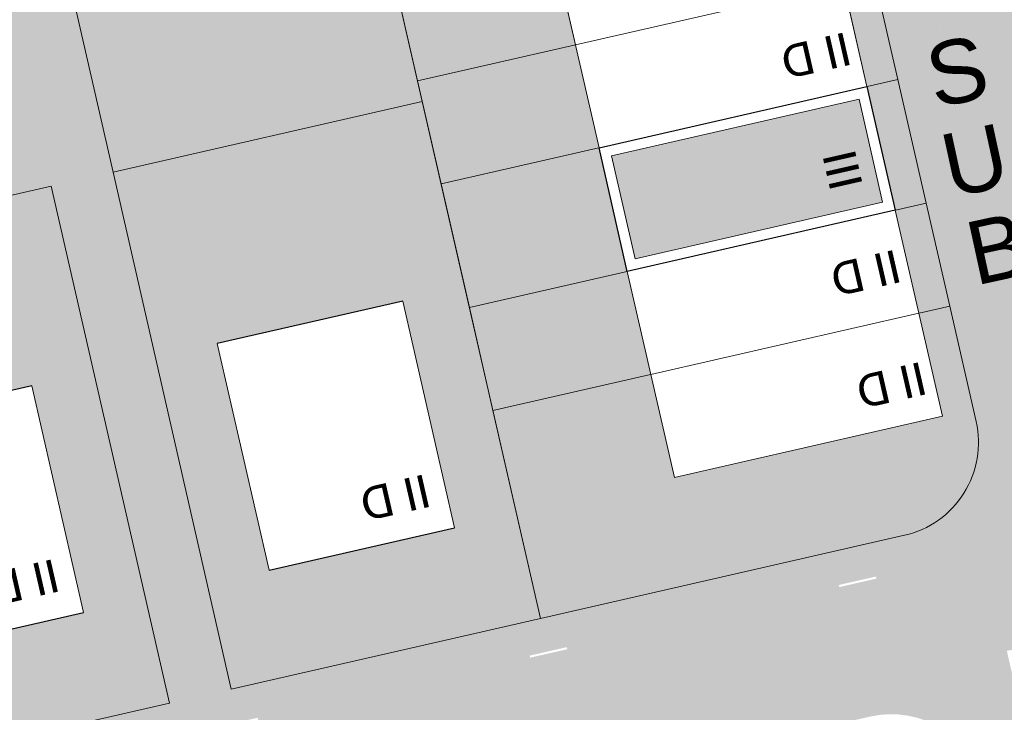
# Model space of a CAD drawing. Header units: metres. Extents: x -862 to 1262, y -354 to 644.
# Tile 272 of 315: x 135 to 182, y 154 to 187. Entities that reach past the tile are written whole.
import ezdxf

# ---------------------------------------------------------------- set-up
doc = ezdxf.new("R2010")
doc.units = ezdxf.units.M
doc.header["$LTSCALE"] = 0.5
doc.set_wipeout_variables(frame=1)
doc.layers.add('BPR_Verkehr_220520', color=7, linetype='Continuous')
doc.layers.add('DZH_Baufelder Ost_220610', color=7, linetype='Continuous')
doc.styles.add('Arial', font='arial.ttf')
doc.styles.add('Calibri Light', font='calibril.ttf')

# ---------------------------------------------------------------- blocks, each defined once
blk = doc.blocks.new('Slab (2D)-20')
at = {"color": 255, "linetype": 'Continuous', "lineweight": 25, "transparency": 33554687}
blk.add_wipeout([(0, 11), (9, 11), (9, 0), (0, 0)], dxfattribs=at)
at = {"color": 7, "linetype": 'Continuous', "lineweight": 25, "transparency": 33554687, "flags": 128}
for points in [[(0, 11), (9, 11), (9, 0), (0, 0)], [(0, 0), (0, 11), (9, 11), (9, 0)]]:
    blk.add_lwpolyline(points, close=True, dxfattribs=at)
blk = doc.blocks.new('EFH 9 x 11 - II (2D_3D) (2D)')
at = {"color": 7, "transparency": 33554687}
blk.add_blockref('Slab (2D)-20', (0, 0), dxfattribs=at)
at = {"color": 255, "linetype": 'Continuous', "lineweight": 9, "transparency": 33554687}
blk.add_wipeout([(0, 11), (9, 11), (9, 0), (0, 0)], dxfattribs=at)
at = {"color": 253, "linetype": 'Continuous', "lineweight": 9, "transparency": 33554687, "flags": 128}
blk.add_lwpolyline([(0, 11), (9, 11), (9, 0), (0, 0)], close=True, dxfattribs=at)
at = {"color": 7, "transparency": 33554687, "insert": (2.405184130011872, 2.006361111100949), "char_height": 1.559479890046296, "width": 3.810368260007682, "attachment_point": 5, "line_spacing_factor": 1.163780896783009, "style": 'Calibri Light'}
blk.add_mtext('II D', dxfattribs=at)
blk = doc.blocks.new('Slab (2D)-18')
at = {"color": 255, "linetype": 'Continuous', "lineweight": 9, "transparency": 33554687}
blk.add_wipeout([(0, 10), (13, 10), (13, 0), (0, 0)], dxfattribs=at)
at = {"color": 7, "linetype": 'Continuous', "lineweight": 9, "transparency": 33554687}
blk.add_line((1.183291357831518e-29, 4.99999999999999), (13, 5), dxfattribs=at)
at = {"color": 8, "linetype": 'Continuous', "lineweight": 9, "true_color": 0x777777, "transparency": 33554687, "flags": 128}
blk.add_lwpolyline([(0, 10), (13, 10), (13, 0), (0, 0)], close=True, dxfattribs=at)
at = {"color": 7, "linetype": 'Continuous', "lineweight": 9, "transparency": 33554687, "flags": 128}
blk.add_lwpolyline([(13, 10.00000000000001), (2.775557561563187e-16, 10.00000000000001), (1.577721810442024e-29, -9.563216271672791e-15), (13, 5.461994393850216e-16), (13, 10)], dxfattribs=at)
blk = doc.blocks.new('RH 5 x 13 - quer (2D_3D) (2D)')
at = {"color": 255, "linetype": 'Continuous', "lineweight": 9, "transparency": 33554687}
blk.add_wipeout([(0, 5.000000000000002), (0, 10.000000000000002), (13, 10.000000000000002), (13, 5.000000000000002)], dxfattribs=at)
at = {"color": 253, "linetype": 'Continuous', "lineweight": 9, "transparency": 33554687, "flags": 128}
blk.add_lwpolyline([(0, 5), (0, 10), (13, 10), (13, 5)], close=True, dxfattribs=at)
at = {"color": 8, "true_color": 0x777777, "transparency": 33554687}
blk.add_blockref('Slab (2D)-18', (0, 0), dxfattribs=at)
at = {"color": 7, "transparency": 33554687, "insert": (2.006361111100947, 8.040526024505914), "char_height": 1.559479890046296, "width": 3.810368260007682, "attachment_point": 5, "line_spacing_factor": 1.163780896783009, "style": 'Calibri Light'}
blk.add_mtext('II D', dxfattribs=at)
at = {"color": 255, "linetype": 'Continuous', "lineweight": 9, "transparency": 33554687}
blk.add_wipeout([(0, 0), (0, 5), (13, 5), (13, 0)], dxfattribs=at)
at = {"color": 253, "linetype": 'Continuous', "lineweight": 9, "transparency": 33554687, "flags": 128}
blk.add_lwpolyline([(0, 0), (0, 5), (13, 5), (13, 0)], close=True, dxfattribs=at)
at = {"color": 7, "transparency": 33554687, "insert": (2.006361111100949, 2.594815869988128), "char_height": 1.559479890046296, "width": 3.810368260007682, "attachment_point": 5, "line_spacing_factor": 1.163780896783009, "style": 'Calibri Light'}
blk.add_mtext('II D', dxfattribs=at)
blk = doc.blocks.new('Slab (2D)-8')
at = {"color": 255, "linetype": 'Continuous', "lineweight": 9, "transparency": 33554687}
blk.add_wipeout([(0, 13), (6, 13), (6, 0), (0, 0)], dxfattribs=at)
at = {"color": 8, "linetype": 'Continuous', "lineweight": 9, "true_color": 0x777777, "transparency": 33554687, "flags": 128}
blk.add_lwpolyline([(0, 13), (6, 13), (6, 0), (0, 0)], close=True, dxfattribs=at)
at = {"color": 255, "linetype": 'Continuous', "lineweight": 9, "transparency": 33554687}
blk.add_wipeout([(0, 13), (6, 13), (6, 0), (0, 0)], dxfattribs=at)
at = {"color": 8, "linetype": 'Continuous', "lineweight": 9, "true_color": 0x777777, "transparency": 33554687, "flags": 128}
blk.add_lwpolyline([(0, 13), (6, 13), (6, 0), (0, 0)], close=True, dxfattribs=at)
at = {"color": 255, "linetype": 'Continuous', "lineweight": 9, "transparency": 33554687}
blk.add_wipeout([(0, 13), (6, 13), (6, 0), (0, 0)], dxfattribs=at)
at = {"color": 8, "linetype": 'Continuous', "lineweight": 9, "true_color": 0x777777, "transparency": 33554687, "flags": 128}
blk.add_lwpolyline([(0, 13), (6, 13), (6, 0), (0, 0)], close=True, dxfattribs=at)
blk = doc.blocks.new('DH 6 x 13 - III FD (2D_3D (2D)')
at = {"color": 8, "true_color": 0x777777, "transparency": 33554687}
blk.add_blockref('Slab (2D)-8', (0, 0), dxfattribs=at)
at = {"color": 255, "linetype": 'Continuous', "lineweight": 25, "transparency": 33554687}
blk.add_wipeout([(0, 13), (6, 13), (6, 0), (0, 0)], dxfattribs=at)
at = {"linetype": 'Continuous', "lineweight": 0, "true_color": 0xfbf8f0, "transparency": 33554661}
blk.add_hatch(color=7, dxfattribs=at).paths.add_polyline_path([(0.5, 12.5), (5.5, 12.5), (5.5, 0.5), (0.5, 0.5)])
at = {"color": 7, "linetype": 'Continuous', "lineweight": 25, "transparency": 33554687, "flags": 128}
blk.add_lwpolyline([(0, 13), (6, 13), (6, 0), (0, 0)], close=True, dxfattribs=at)
at = {"color": 9, "linetype": 'Continuous', "lineweight": 9, "transparency": 33554661, "flags": 128}
blk.add_lwpolyline([(0.5, 12.5), (5.5, 12.5), (5.5, 0.5), (0.5, 0.5)], close=True, dxfattribs=at)
at = {"color": 7, "transparency": 33554687, "insert": (2.405184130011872, 2.006361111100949), "char_height": 1.559479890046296, "width": 3.810368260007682, "attachment_point": 5, "line_spacing_factor": 1.163780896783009, "style": 'Calibri Light'}
blk.add_mtext('III', dxfattribs=at)

msp = doc.modelspace()

# ---------------------------------------------------------------- hatches: boundary and pattern name
at = {"layer": 'DZH_Baufelder Ost_220610', "linetype": 'Continuous', "lineweight": 0, "true_color": 0xfff9e0, "transparency": 33554687}
msp.add_hatch(color=7, dxfattribs=at).paths.add_polyline_path([(142.214325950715, 154.2643515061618), (145.1389053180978, 154.9328091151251), (139.5467028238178, 179.3993419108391), (137.245823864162, 189.4659535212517), (151.8625974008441, 192.8138633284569), (154.1695996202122, 182.7416299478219), (151.8671950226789, 192.8149163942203), (173.4713617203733, 197.7528810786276), (172.468675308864, 202.1397501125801), (135.5893411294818, 193.710410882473), (134.7378909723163, 197.4358688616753), (83.03595772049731, 185.6194373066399), (86.95386702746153, 167.3784401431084), (136.6221234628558, 178.7308842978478)])
at = {"layer": 'DZH_Baufelder Ost_220610', "linetype": 'Continuous', "lineweight": 0, "true_color": 0xdce9e4, "transparency": 33554687}
for points in [[(151.8671950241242, 192.8149163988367), (173.4713617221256, 197.7528810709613), (175.5509471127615, 188.6544544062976), (153.9467804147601, 183.7164897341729)], [(175.5509471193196, 188.6544544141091), (176.6650431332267, 183.7801554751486), (155.0608764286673, 178.842190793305), (153.9467804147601, 183.7164897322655)], [(155.0608764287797, 178.8421908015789), (176.6650431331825, 183.7801554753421), (178.0019583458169, 177.9309967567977), (156.3977916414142, 172.9930320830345)], [(145.13890531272, 154.9328091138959), (159.7618021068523, 158.2750971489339), (154.1695996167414, 182.7416299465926), (139.5482284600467, 179.3926670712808)], [(121.9992266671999, 175.3885962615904), (136.6221234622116, 178.7308842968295), (142.2143259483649, 154.2643515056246), (127.5914291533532, 150.9220634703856)], [(178.0019583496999, 177.9309967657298), (179.1160543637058, 173.0566978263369), (157.5118876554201, 168.1187331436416), (156.3977916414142, 172.9930320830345)]]:
    msp.add_hatch(color=254, dxfattribs=at).paths.add_polyline_path(points)
at = {"layer": 'DZH_Baufelder Ost_220610', "linetype": 'Continuous', "lineweight": 0, "true_color": 0xc4dad2, "transparency": 33554687}
msp.add_hatch(color=254, dxfattribs=at).paths.add_polyline_path([(139.548228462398, 179.3926670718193), (154.1695996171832, 182.7416299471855), (151.8625974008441, 192.8138633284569), (137.245823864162, 189.4659535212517)])
at = {"layer": 'DZH_Baufelder Ost_220610', "linetype": 'Continuous', "lineweight": 0, "true_color": 0xdce9e4, "transparency": 33554687}
h = msp.add_hatch(color=254, dxfattribs=at)
edge = h.paths.add_edge_path()
edge.add_line((159.7618021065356, 158.2750971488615), (176.9790997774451, 162.2103754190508))
edge.add_line((176.9790997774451, 162.2103754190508), (176.9790997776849, 162.2103754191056))
edge.add_arc((175.9764133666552, 166.5972444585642), 4.500000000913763, 282.8746724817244, 327.8746724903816)
edge.add_line((179.7874045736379, 164.2042659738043), (179.7874045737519, 164.2042659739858))
edge.add_line((179.7874045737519, 164.2042659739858), (179.7874045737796, 164.2042659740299))
edge.add_arc((175.9764133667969, 166.5972444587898), 4.500000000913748, 327.8746724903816, 372.8746725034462)
edge.add_line((180.3632824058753, 167.5999308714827), (179.1160543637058, 173.0566978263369))
edge.add_line((179.1160543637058, 173.0566978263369), (157.5118876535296, 168.1187331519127))
edge.add_line((157.5118876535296, 168.1187331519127), (159.7618021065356, 158.2750971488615))

# ---------------------------------------------------------------- linework, layer by layer
at = {"layer": 'BPR_Verkehr_220520', "color": 9, "linetype": 'Continuous', "true_color": 0xb8d2a6, "transparency": 33554687}
for points in [[(173.8971401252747, 159.7621056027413, 60), (174.2982146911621, 158.007357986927, 60), (175.6518877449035, 160.1631801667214, 60), (176.0529623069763, 158.4084325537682, 60)], [(159.2742433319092, 156.4198175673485, 60), (159.6753178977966, 154.6650699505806, 60), (161.0289909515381, 156.8208921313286, 60), (161.4300655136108, 155.0661445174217, 60)]]:
    msp.add_solid(points, dxfattribs=at)
at = {"layer": 'DZH_Baufelder Ost_220610', "color": 255, "linetype": 'Continuous', "lineweight": 18, "transparency": 33554687, "flags": 128}
for points in [[(151.8671950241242, 192.8149163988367), (173.4713617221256, 197.7528810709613), (175.5509471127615, 188.6544544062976), (153.9467804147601, 183.7164897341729)], [(139.548228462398, 179.3926670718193), (154.1695996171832, 182.7416299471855), (151.8625974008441, 192.8138633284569), (137.245823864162, 189.4659535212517)], [(175.5509471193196, 188.6544544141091), (176.6650431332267, 183.7801554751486), (155.0608764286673, 178.842190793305), (153.9467804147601, 183.7164897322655)], [(155.0608764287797, 178.8421908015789), (176.6650431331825, 183.7801554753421), (178.0019583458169, 177.9309967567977), (156.3977916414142, 172.9930320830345)], [(145.13890531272, 154.9328091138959), (159.7618021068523, 158.2750971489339), (154.1695996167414, 182.7416299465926), (139.5482284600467, 179.3926670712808)], [(121.9992266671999, 175.3885962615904), (136.6221234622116, 178.7308842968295), (142.2143259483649, 154.2643515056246), (127.5914291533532, 150.9220634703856)], [(178.0019583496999, 177.9309967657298), (179.1160543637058, 173.0566978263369), (157.5118876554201, 168.1187331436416), (156.3977916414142, 172.9930320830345)]]:
    msp.add_lwpolyline(points, close=True, dxfattribs=at)
msp.add_lwpolyline([(159.7618021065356, 158.2750971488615), (176.9790997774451, 162.2103754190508), (176.9790997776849, 162.2103754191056, 0.1989123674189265), (179.7874045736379, 164.2042659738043), (179.7874045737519, 164.2042659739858), (179.7874045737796, 164.2042659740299, 0.1989123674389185), (180.3632824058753, 167.5999308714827), (179.1160543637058, 173.0566978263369), (157.5118876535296, 168.1187331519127)], format="xyb", close=True, dxfattribs=at)
at = {"layer": 'DZH_Baufelder Ost_220610', "color": 252, "linetype": 'Continuous', "true_color": 0x8ea381, "transparency": 33554687}
for points in [[(180.3632824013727, 167.5999308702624), (179.7783665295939, 167.4662393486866), (173.4713617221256, 197.7528810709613), (172.8864458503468, 197.6191895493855)], [(179.7783665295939, 167.4662393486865), (180.3632824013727, 167.5999308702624), (172.8864458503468, 197.6191895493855), (173.4713617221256, 197.7528810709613)], [(160.3249955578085, 158.5038268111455), (159.7400796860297, 158.3701352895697), (152.5858024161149, 192.3636920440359), (151.8671950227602, 192.814916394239)], [(159.7400796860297, 158.3701352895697), (160.3249955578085, 158.5038268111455), (151.8671950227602, 192.814916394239), (152.5858024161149, 192.3636920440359)], [(154.0136261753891, 183.4240317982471), (153.8799346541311, 184.0089476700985), (175.6177928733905, 188.3619964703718), (175.4841013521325, 188.9469123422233)], [(153.8799346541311, 184.0089476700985), (154.0136261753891, 183.4240317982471), (175.4841013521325, 188.9469123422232), (175.6177928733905, 188.3619964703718)], [(176.5981973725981, 184.0726134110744), (176.7318888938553, 183.4876975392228), (154.9940306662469, 179.1346487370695), (155.1277221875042, 178.5497328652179)], [(176.7318888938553, 183.4876975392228), (176.5981973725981, 184.0726134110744), (155.1277221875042, 178.5497328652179), (154.9940306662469, 179.1346487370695)], [(140.265310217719, 178.9481175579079), (139.5467028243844, 179.3993419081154), (154.3032911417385, 182.1567140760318), (154.1695996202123, 182.7416299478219)], [(139.5467028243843, 179.3993419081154), (140.265310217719, 178.9481175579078), (154.1695996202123, 182.7416299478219), (154.3032911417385, 182.1567140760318)], [(145.6352530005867, 155.4539967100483), (145.0503371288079, 155.3203051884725), (140.2653102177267, 178.9481175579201), (139.5467028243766, 179.3993419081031)], [(145.0503371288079, 155.3203051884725), (145.6352530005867, 155.4539967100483), (139.5467028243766, 179.3993419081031), (140.2653102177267, 178.9481175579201)], [(86.49494575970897, 166.6580734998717), (86.95386473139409, 167.3784396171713), (136.1708991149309, 178.0122769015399), (136.6221234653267, 178.7308842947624)], [(86.95386473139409, 167.3784396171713), (86.49494575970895, 166.6580734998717), (136.6221234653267, 178.7308842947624), (136.1708991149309, 178.0122769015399)], [(136.170899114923, 178.0122769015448), (136.6221234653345, 178.7308842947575), (141.5408418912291, 154.5181560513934), (142.1257577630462, 154.6518475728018)], [(136.6221234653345, 178.7308842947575), (136.170899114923, 178.0122769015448), (142.1257577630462, 154.6518475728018), (141.5408418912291, 154.5181560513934)], [(177.9351125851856, 178.2234546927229), (178.0688041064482, 177.6385388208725), (156.3309458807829, 173.2854900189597), (156.4646374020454, 172.7005741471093)], [(178.0688041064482, 177.6385388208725), (177.9351125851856, 178.2234546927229), (156.4646374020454, 172.7005741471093), (156.3309458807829, 173.2854900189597)], [(179.0492086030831, 173.349155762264), (179.1829001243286, 172.7642398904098), (157.4450418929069, 168.4111910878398), (157.5787334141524, 167.8262752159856)], [(179.1829001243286, 172.7642398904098), (179.0492086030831, 173.349155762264), (157.5787334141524, 167.8262752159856), (157.4450418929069, 168.4111910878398)], [(176.8454082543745, 162.7952912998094), (176.9790997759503, 162.2103754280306), (145.005213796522, 155.5177249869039), (145.1389053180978, 154.9328091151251)], [(176.9790997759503, 162.2103754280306), (176.8454082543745, 162.7952912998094), (145.1389053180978, 154.9328091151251), (145.005213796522, 155.5177249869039)], [(142.0806344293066, 154.8492673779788), (142.214325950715, 154.2643515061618), (71.14061276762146, 138.6348340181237), (70.68630837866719, 137.9155226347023)], [(142.214325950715, 154.2643515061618), (142.0806344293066, 154.8492673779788), (70.68630837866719, 137.9155226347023), (71.14061276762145, 138.6348340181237)]]:
    msp.add_solid(points, dxfattribs=at)

# ---------------------------------------------------------------- texts
at = {"layer": 'BPR_Verkehr_220520', "color": 255, "transparency": 33554687, "char_height": 3, "attachment_point": 1, "rotation": 12.292368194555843, "line_spacing_factor": 0.25, "style": 'Arial'}
for s, insert in [('S', (177.7757403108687, 185.3375146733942, 60)), ('U', (178.5049800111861, 181.0957217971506, 60)), ('B', (179.6852935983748, 176.952193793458, 60))]:
    msp.add_mtext(s, dxfattribs=dict(at, insert=insert))

# ---------------------------------------------------------------- next in the draw order: block references
at = {"layer": 'DZH_Baufelder Ost_220610', "color": 7, "transparency": 33554687, "rotation": 192.8746724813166}
msp.add_blockref('RH 5 x 13 - quer (2D_3D) (2D)', (176.5396686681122, 177.5967679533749, 8.7), dxfattribs=at)
at = {"layer": 'DZH_Baufelder Ost_220610', "color": 7, "transparency": 33554687, "xscale": -1, "rotation": 12.87467247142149}
for p in [(155.7024079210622, 162.5715856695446, 8.7), (138.1549317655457, 158.560840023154, 8.7)]:
    msp.add_blockref('EFH 9 x 11 - II (2D_3D) (2D)', p, dxfattribs=at)

# ---------------------------------------------------------------- next in the draw order: hatches: boundary and pattern name
at = {"layer": 'BPR_Verkehr_220520', "linetype": 'Continuous', "lineweight": 0, "true_color": 0xe4e6e5, "transparency": 33554687}
msp.add_hatch(color=254, dxfattribs=at).paths.add_polyline_path([(74.46250174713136, 137.1373680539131), (75.506228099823, 132.452142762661), (177.9177127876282, 155.8598631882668), (176.8481806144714, 160.5391901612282), (175.6296058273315, 160.2606661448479), (175.6518877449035, 160.1631801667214), (176.0529623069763, 158.4084325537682), (174.2982146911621, 158.007357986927), (173.8971401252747, 159.7621056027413), (173.8748582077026, 159.8595915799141), (161.0067090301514, 156.9183781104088), (161.0289909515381, 156.8208921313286), (161.4300655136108, 155.0661445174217), (159.6753178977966, 154.6650699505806), (159.2742433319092, 156.4198175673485), (159.2519614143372, 156.517303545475), (146.3838122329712, 153.5760900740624), (146.4060941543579, 153.4786040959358), (146.8071687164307, 151.7238564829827), (145.0524211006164, 151.3227819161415), (144.651346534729, 153.0775295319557), (144.629064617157, 153.1750155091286), (131.7609154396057, 150.2338020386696), (131.7831973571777, 150.1363160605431), (132.1842719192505, 148.3815684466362), (130.429524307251, 147.9804938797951), (130.0284497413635, 149.735241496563), (130.0061678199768, 149.8327274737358), (117.1380186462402, 146.8915140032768), (117.1603005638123, 146.7940280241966), (117.561375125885, 145.0392804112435), (115.8066275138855, 144.6382058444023), (115.4055529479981, 146.3929534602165), (115.3832710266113, 146.4904394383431), (102.5151218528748, 143.5492259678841), (102.5374037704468, 143.4517399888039), (102.9384783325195, 141.696992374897), (101.1837307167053, 141.2959178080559), (100.7826561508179, 143.0506654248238), (100.7603742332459, 143.148151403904), (87.89222505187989, 140.2069379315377), (87.91450697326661, 140.1094519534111), (88.31558153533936, 138.3547043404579), (86.56083391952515, 137.9536297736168), (86.1597593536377, 139.708377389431), (86.13747743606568, 139.8058633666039)])
at = {"layer": 'BPR_Verkehr_220520', "linetype": 'Continuous', "lineweight": 0, "true_color": 0xece5cf, "transparency": 33554687}
h = msp.add_hatch(color=254, dxfattribs=at)
edge = h.paths.add_edge_path()
edge.add_line((71.3696840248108, 129.8654103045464), (72.92951305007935, 130.2219332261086))
edge.add_line((72.92951305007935, 130.2219332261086), (175.3496440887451, 153.6316299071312))
edge.add_line((175.3496440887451, 153.6316299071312), (175.3496440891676, 153.6316299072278))
edge.add_arc((176.3523305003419, 149.2447608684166), 4.50000000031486, 12.874672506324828, 102.87467248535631, ccw=False)
edge.add_line((180.7391995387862, 150.2474472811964), (180.7391995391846, 150.2474472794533))
edge.add_line((180.7391995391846, 150.2474472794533), (194.7768093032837, 88.83128074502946))
edge.add_line((194.7768093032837, 88.83128074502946), (194.7768093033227, 88.83128074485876))
edge.add_arc((190.3899402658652, 87.82859433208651), 4.499999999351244, -77.12532749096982, 12.874672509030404, ccw=False)
edge.add_line((191.3926266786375, 83.44172529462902), (191.3926266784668, 83.44172529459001))
edge.add_line((191.3926266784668, 83.44172529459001), (88.58540837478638, 59.94355386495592))
edge.add_line((88.58540837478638, 59.94355386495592), (87.02557935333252, 59.58703094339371))
edge.add_line((87.02557935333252, 59.58703094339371), (88.93328751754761, 58.38180532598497))
edge.add_line((88.93328751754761, 58.38180532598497), (91.3131781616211, 58.92576594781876))
edge.add_line((91.3131781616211, 58.92576594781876), (193.6988570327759, 82.32758805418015))
edge.add_line((193.6988570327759, 82.32758805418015), (198.5731559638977, 83.44168406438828))
edge.add_line((198.5731559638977, 83.44168406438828), (181.8171518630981, 156.7511399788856))
edge.add_line((181.8171518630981, 156.7511399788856), (177.9177127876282, 155.8598631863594))
edge.add_line((177.9177127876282, 155.8598631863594), (75.506228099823, 132.4521427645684))
edge.add_line((75.506228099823, 132.4521427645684), (72.58157461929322, 131.7836682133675))
edge.add_line((72.58157461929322, 131.7836682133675), (71.3696840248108, 129.8654103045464))
at = {"layer": 'DZH_Baufelder Ost_220610', "linetype": 'Continuous', "lineweight": 0, "true_color": 0x8ea381, "transparency": 33554687}
h = msp.add_hatch(color=252, dxfattribs=at)
edge = h.paths.add_edge_path()
edge.add_arc((175.976413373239, 166.5972444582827), 4.499999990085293, -77.12532760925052, 12.874672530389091, ccw=False)
edge.add_line((176.9790997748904, 162.2103754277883), (176.8454082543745, 162.7952912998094))
edge.add_arc((175.9764133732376, 166.5972444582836), 3.899999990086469, 282.8746723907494, 372.8746725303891)
edge.add_line((179.7783665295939, 167.4662393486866), (180.3632824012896, 167.5999308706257))
h = msp.add_hatch(color=252, dxfattribs=at)
edge = h.paths.add_edge_path()
edge.add_arc((175.9764133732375, 166.5972444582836), 3.899999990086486, -77.12532760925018, 12.874672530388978, ccw=False)
edge.add_line((176.8454082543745, 162.7952912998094), (176.9790997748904, 162.2103754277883))
edge.add_arc((175.9764133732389, 166.5972444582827), 4.499999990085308, 282.8746723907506, 372.874672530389)
edge.add_line((180.3632824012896, 167.5999308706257), (179.7783665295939, 167.4662393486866))

# ---------------------------------------------------------------- next in the draw order: block references
at = {"layer": 'DZH_Baufelder Ost_220610', "color": 7, "transparency": 33554687, "rotation": 102.8746724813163}
msp.add_blockref('DH 6 x 13 - III FD (2D_3D (2D)', (176.5396686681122, 177.5967679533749, 8.7), dxfattribs=at)

# ---------------------------------------------------------------- next in the draw order: block references
at = {"layer": 'DZH_Baufelder Ost_220610', "color": 7, "transparency": 33554687, "rotation": 192.8746724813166}
msp.add_blockref('RH 5 x 13 - quer (2D_3D) (2D)', (172.9745614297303, 193.1945245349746, 8.7), dxfattribs=at)

# ---------------------------------------------------------------- next in the draw order: hatches: boundary and pattern name
at = {"layer": 'BPR_Verkehr_220520', "linetype": 'Continuous', "lineweight": 0, "true_color": 0xe4e6e5, "transparency": 33554687}
h = msp.add_hatch(color=254, dxfattribs=at)
h.paths.add_polyline_path([(129.8888413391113, 352.2296692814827), (123.0704366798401, 350.6455571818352), (123.2401628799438, 349.9150142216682), (123.3928459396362, 348.746070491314), (123.3140201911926, 347.5698357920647), (123.0067285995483, 346.4317174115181), (122.4828338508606, 345.3756511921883), (121.7625603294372, 344.4424054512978), (120.873713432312, 343.6680071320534), (119.8506061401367, 343.0823510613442), (118.7327344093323, 342.7080458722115), (117.7787714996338, 342.490002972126), (119.2540749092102, 336.1399374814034), (119.2544059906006, 336.1400144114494), (120.3667862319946, 336.1977263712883), (121.4706654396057, 336.048826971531), (122.5279990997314, 335.698447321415), (123.5023467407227, 335.1586631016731), (124.3601280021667, 334.4480776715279), (125.0717798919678, 333.5911809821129), (125.6127757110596, 332.6175055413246), (125.9644703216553, 331.5606085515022), (129.3816463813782, 316.8522497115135), (129.4180068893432, 316.6849518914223), (129.449579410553, 316.5166847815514), (129.4763382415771, 316.3475853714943), (129.4982616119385, 316.1777913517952), (129.5153316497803, 316.0074409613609), (129.5275344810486, 315.8366728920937), (129.5348601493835, 315.6656261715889), (129.5373027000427, 315.4944400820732), (129.4525672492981, 314.48962896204), (129.2007542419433, 313.5131988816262), (128.7889761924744, 312.5927292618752), (128.2288638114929, 311.7542189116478), (127.5362375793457, 311.0213516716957), (126.7306608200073, 310.4148275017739), (125.834887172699, 309.9517777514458), (124.8742179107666, 309.6452813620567), (122.9621114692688, 309.2082400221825), (124.0316436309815, 304.5289130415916), (128.9268768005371, 305.6477938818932), (130.0910009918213, 305.7961429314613), (131.2617345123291, 305.715059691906), (132.3942915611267, 305.4076414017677), (133.4453457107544, 304.8856484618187), (134.3746884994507, 304.1690499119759), (135.1467675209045, 303.285259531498), (135.7320466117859, 302.2680870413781), (136.1081356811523, 301.1564448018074), (150.2133815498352, 240.4440279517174), (150.6787100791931, 238.8675387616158), (151.3256066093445, 237.3564551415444), (152.1451537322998, 235.9316073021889), (153.1260540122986, 234.6126366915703), (154.2547858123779, 233.4177252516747), (155.5157896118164, 232.3633447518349), (156.891682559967, 231.464029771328), (158.3634980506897, 230.7321773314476), (161.1437905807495, 229.5478214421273), (163.0431011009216, 228.6028701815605), (164.8180471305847, 227.4410268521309), (166.4439749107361, 226.0784292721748), (167.8983005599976, 224.534003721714), (169.1608236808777, 222.82920206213), (170.2140080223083, 220.9877037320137), (171.0432250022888, 219.0350868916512), (171.6369569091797, 216.9984731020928), (177.4751859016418, 191.4555459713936), (177.4771743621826, 191.4560004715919), (182.8227137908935, 168.0594928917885), (182.9711430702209, 166.8926901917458), (182.8890884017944, 165.7193501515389), (182.5797031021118, 164.5845635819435), (182.0548766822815, 163.5319397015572), (181.3347779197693, 162.6019302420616), (180.4470798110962, 161.8302749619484), (179.4258960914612, 161.2466281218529), (178.3104702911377, 160.8734189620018), (176.8481806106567, 160.5391901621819), (177.9177127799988, 155.859863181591), (181.817151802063, 156.7511399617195), (182.9839551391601, 156.8995656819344), (184.157294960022, 156.8175119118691), (185.2920814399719, 156.5081273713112), (186.3447053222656, 155.9833015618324), (187.2747147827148, 155.263203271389), (188.0463700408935, 154.3755055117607), (188.6300167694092, 153.3543220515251), (189.003225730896, 152.2388964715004), (203.0853994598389, 90.62775801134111), (203.2338287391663, 89.46095529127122), (203.1517740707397, 88.28761526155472), (202.8423887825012, 87.1528286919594), (202.3175623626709, 86.1002048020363), (201.5974636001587, 85.17019535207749), (200.7097654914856, 84.39854006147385), (199.6885817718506, 83.81489322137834), (198.573155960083, 83.44168406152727), (193.6988569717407, 82.32758803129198), (194.7683891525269, 77.64826106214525), (197.2055387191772, 78.20530909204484), (198.3723420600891, 78.35373480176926), (199.545681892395, 78.27168103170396), (200.680468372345, 77.96229649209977), (201.7330922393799, 77.43747068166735), (202.6631017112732, 76.7173723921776), (203.4347569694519, 75.82967463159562), (204.0184037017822, 74.80849117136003), (204.3916126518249, 73.69306559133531), (214.235707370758, 30.62401208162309), (214.3600032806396, 30.03503026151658), (214.4645357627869, 29.44222167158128), (214.5491878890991, 28.84624930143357), (214.6138650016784, 28.24777964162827), (214.6584947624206, 27.64748201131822), (214.6830272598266, 27.0460277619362), (214.6874350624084, 26.44408954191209), (214.6717145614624, 25.8423404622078), (214.6709995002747, 25.82583733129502), (214.6702693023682, 25.80933486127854), (214.6695239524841, 25.79283307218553), (214.6687634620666, 25.77633197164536), (214.6679878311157, 25.75983158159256), (214.6671970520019, 25.74333190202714), (214.6663911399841, 25.72683296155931), (214.6655701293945, 25.71033476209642), (214.6641862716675, 25.71042465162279), (214.5511089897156, 24.75801415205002), (214.3373227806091, 23.82304481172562), (214.0252554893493, 22.91613454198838), (213.6184510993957, 22.04758264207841), (213.121529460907, 21.227252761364), (212.5401338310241, 20.46446095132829), (211.880866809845, 19.76786981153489), (211.1512170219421, 19.1453879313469), (210.666692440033, 18.78328665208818), (210.1741777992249, 18.43213037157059), (209.6739202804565, 18.09209533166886), (209.1661709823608, 17.76335219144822), (208.6511847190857, 17.4460659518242), (208.1292199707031, 17.1403958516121), (207.6005387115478, 16.8464953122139), (207.0654062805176, 16.56451183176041), (206.8128348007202, 16.43668282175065), (206.5589370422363, 16.31150885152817), (206.3037408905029, 16.18900368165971), (206.0472743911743, 16.06918076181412), (205.7895657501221, 15.9520532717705), (205.5306432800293, 15.83763409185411), (205.2705354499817, 15.72593578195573), (205.0092708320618, 15.61697063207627), (206.5649884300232, 10.57999330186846), (209.1447440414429, 11.37677497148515), (234.1796132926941, 19.10902869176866), (233.4162477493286, 21.5948745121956), (232.8557515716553, 23.40989007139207), (232.8586126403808, 23.41077374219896), (226.3927241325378, 21.41372354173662), (225.7248805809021, 21.26856367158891), (225.0420743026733, 21.23920986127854), (224.3642375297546, 21.3265218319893), (223.7111583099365, 21.5279506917), (223.1019019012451, 21.83761614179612), (222.5542542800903, 22.24647816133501), (222.0842028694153, 22.74260086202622), (221.7054698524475, 23.31150099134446), (221.6337914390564, 23.46510921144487), (221.5664807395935, 23.62068090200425), (221.5035916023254, 23.77809195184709), (221.4451742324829, 23.93721672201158), (221.3912752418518, 24.09792820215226), (221.3419376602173, 24.26009813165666), (221.2972008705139, 24.42359706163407), (221.2571005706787, 24.58829450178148), (209.7756234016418, 74.82108522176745), (209.6271941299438, 75.98788792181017), (209.709248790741, 77.16122796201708), (210.0186340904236, 78.2960145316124), (210.5434605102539, 79.34863841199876), (211.2635592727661, 80.27864787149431), (212.1512573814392, 81.05030316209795), (213.1724411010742, 81.63394999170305), (214.2878669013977, 82.00715916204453), (219.1621658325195, 83.121255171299), (218.716527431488, 85.07097474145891), (218.6162587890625, 85.50966164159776), (218.1371975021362, 87.60561018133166), (215.7000479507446, 87.04856216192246), (214.5332446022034, 86.90013645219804), (213.3599047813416, 86.98219022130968), (212.2251183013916, 87.29157476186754), (211.1724944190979, 87.81640057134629), (210.2424849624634, 88.53649886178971), (209.4708297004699, 89.42419662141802), (208.8871829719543, 90.44538008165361), (208.5139740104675, 91.56080566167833), (194.2981088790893, 153.756860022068), (194.149679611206, 154.9236627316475), (194.2317342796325, 156.097002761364), (194.5411195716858, 157.231789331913), (195.0659459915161, 158.2844132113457), (195.7860447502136, 159.2144226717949), (196.6737428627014, 159.9860779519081), (197.6949265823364, 160.5697247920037), (198.8103523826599, 160.9429339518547), (201.2475018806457, 161.4999819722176), (200.8018634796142, 163.4497015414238), (200.2225335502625, 165.9843369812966), (195.3482346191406, 164.8702409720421), (194.1814312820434, 164.7218152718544), (193.0080914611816, 164.8038690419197), (191.8733049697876, 165.1132535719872), (190.8206811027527, 165.6380793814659), (189.8906716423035, 166.3581776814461), (189.1190163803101, 167.2458754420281), (188.5353696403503, 168.2670588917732), (188.1621606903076, 169.3824844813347), (175.8888229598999, 223.0797567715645), (175.3726903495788, 224.9397544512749), (174.6879509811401, 226.7445027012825), (173.8403901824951, 228.4787532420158), (172.8371689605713, 230.1278534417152), (171.6867635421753, 231.6778700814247), (170.3988936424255, 233.1157071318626), (168.9844404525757, 234.4292163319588), (167.4553587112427, 235.6073056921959), (167.0044373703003, 235.9141455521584), (166.5456994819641, 236.2091714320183), (166.079454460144, 236.4921843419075), (165.6060168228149, 236.76299336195), (165.1257059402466, 237.0214158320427), (164.638845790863, 237.2672774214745), (164.1457648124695, 237.5004122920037), (163.6467955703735, 237.7206631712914), (163.1823596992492, 237.918504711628), (161.5002848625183, 238.754907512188), (159.9278357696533, 239.7826960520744), (158.4866885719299, 240.9877023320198), (157.1967093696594, 242.3533154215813), (156.075680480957, 243.8607104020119), (155.1390552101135, 245.4891079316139), (154.3997448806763, 247.2160606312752), (153.8679408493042, 249.0177625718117), (141.4654507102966, 302.4011036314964), (141.4654543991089, 302.4011044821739)])
h.paths.add_polyline_path([(130.0722898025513, 333.5218796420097), (130.2678940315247, 333.5089030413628), (130.4572081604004, 333.4580152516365), (130.6329569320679, 333.3711718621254), (130.7883864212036, 333.2517102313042), (130.9175235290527, 333.1042212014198), (131.0154055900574, 332.9343727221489), (131.0782710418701, 332.748691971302), (134.2731903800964, 318.9969802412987), (134.4393483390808, 318.2817958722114), (134.4647813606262, 318.087418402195), (134.4518045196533, 317.891814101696), (134.4009165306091, 317.7024999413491), (134.314072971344, 317.5267511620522), (134.19461120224, 317.3713216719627), (134.0471220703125, 317.2421845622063), (133.8772735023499, 317.1443024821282), (133.6915926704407, 317.0814369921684), (133.4972150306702, 317.0560049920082), (133.3016108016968, 317.0689815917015), (133.112296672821, 317.1198693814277), (132.9365479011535, 317.2067127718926), (132.7811184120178, 317.3261744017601), (132.651981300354, 317.4736634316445), (132.5540992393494, 317.643511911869), (132.4912337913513, 317.8291926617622), (129.1301564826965, 332.2960887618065), (129.1047234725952, 332.4904662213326), (129.117700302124, 332.6860705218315), (129.1685883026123, 332.8753846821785), (129.2554318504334, 333.0511334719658), (129.3748936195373, 333.2065629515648), (129.5223827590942, 333.3357000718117), (129.6922313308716, 333.4335821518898), (129.8779121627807, 333.4964476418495)])
at = {"layer": 'BPR_Verkehr_220520', "linetype": 'Continuous', "lineweight": 0, "true_color": 0xece5cf, "transparency": 33554687}
h = msp.add_hatch(color=254, dxfattribs=at)
edge = h.paths.add_edge_path()
edge.add_line((71.05041837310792, 136.3574839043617), (73.975071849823, 137.0259584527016))
edge.add_line((73.975071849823, 137.0259584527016), (176.3607507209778, 160.4277805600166))
edge.add_line((176.3607507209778, 160.4277805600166), (178.3104702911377, 160.8734189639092))
edge.add_arc((176.9735550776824, 166.7225776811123), 5.999999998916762, 282.8746724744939, 359.9999999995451)
edge.add_arc((176.9735552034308, 166.7225776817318), 5.999999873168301, 359.9999999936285, 372.8746727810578)
edge.add_line((182.8227137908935, 168.0594928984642), (171.6369569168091, 216.9984731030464))
edge.add_line((171.6369569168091, 216.9984731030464), (171.6369569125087, 216.9984731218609))
edge.add_arc((154.0894807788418, 212.987727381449), 18.00000000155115, 12.87467279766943, 16.79938161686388)
edge.add_line((171.3212878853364, 218.190113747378), (171.3212878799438, 218.1901137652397))
edge.add_line((171.3212878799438, 218.1901137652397), (168.9252898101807, 217.6424715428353))
edge.add_line((168.9252898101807, 217.6424715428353), (180.3632824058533, 167.5999308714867))
edge.add_arc((175.9764133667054, 166.5972444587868), 4.500000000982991, -77.12532752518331, 12.874672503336, ccw=False)
edge.add_line((176.9790997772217, 162.2103754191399), (70.70253922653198, 137.91923244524))
edge.add_line((70.70253922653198, 137.91923244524), (69.14271020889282, 137.5627095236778))
edge.add_line((69.14271020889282, 137.5627095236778), (71.05041837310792, 136.3574839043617))

doc.saveas('drawing.dxf')
